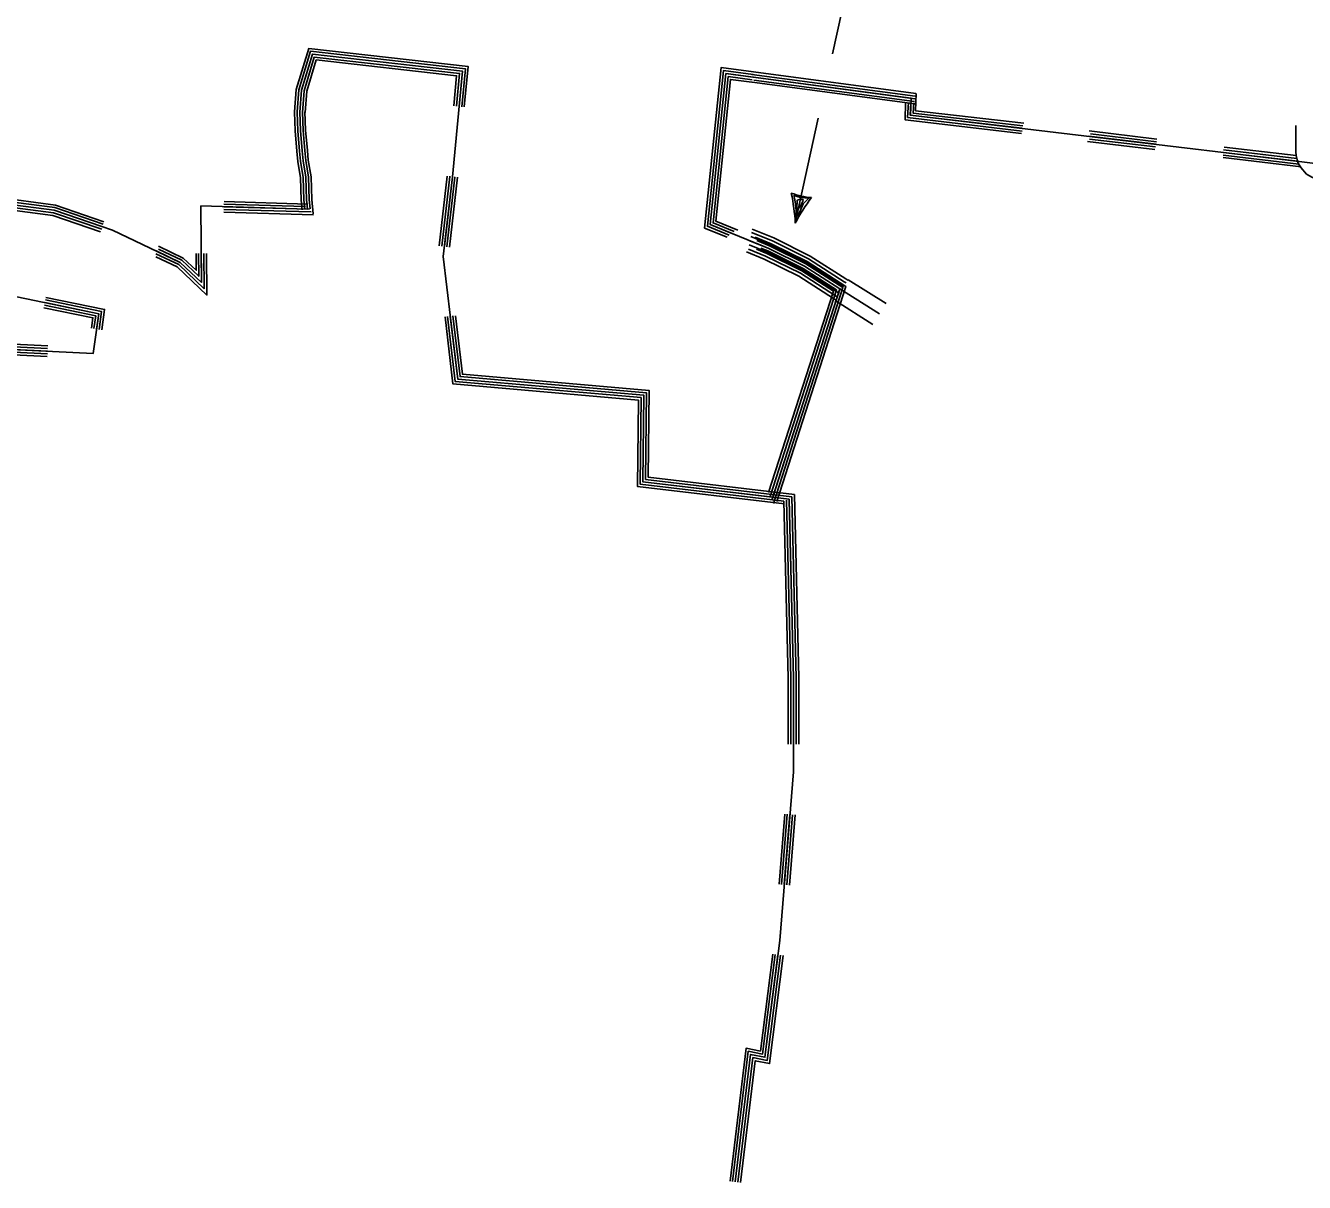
# Model space of a CAD drawing. Extents: x 1788175 to 1969470, y 584502 to 738744.
# Drawn here: x 1917533 to 1927126, y 584965 to 593647 of the extents above; entities that cross this region are included whole.
import ezdxf

# ---------------------------------------------------------------- set-up
doc = ezdxf.new("R2010")
doc.units = 0
for name, color, linetype in [('DESIGN - ROW - Right-of-Way and Easement Labels', 7, 'Continuous'), ('SURVEY - DRAINAGE - Natural Features', 7, 'Continuous'), ('SURVEY - PROPERTY - Owners', 7, 'Continuous'), ('SURVEY - TRANSPORTATION - Roads', 7, 'Continuous')]:
    doc.layers.add(name, color=color, linetype=linetype)

msp = doc.modelspace()

# ---------------------------------------------------------------- linework, layer by layer
at = {"layer": 'DESIGN - ROW - Right-of-Way and Easement Labels'}
for p, q in [((1923301.5, 592352.2), (1923295, 592372.1)), ((1923295, 592372.1), (1923344.8, 592356.8)), ((1923309.2, 592308.3), (1923301.5, 592352.2)), ((1923314.1, 592256.2), (1923309.2, 592308.3)), ((1923315.9, 592210.3), (1923321.8, 592335.9)), ((1923321.8, 592335.9), (1923338, 592341)), ((1923348.3, 592298.6), (1923336.9, 592276.1)), ((1923366.8, 592308.6), (1923337.5, 592244.6)), ((1923338, 592341), (1923365.5, 592342.5)), ((1923344.8, 592356.8), (1923407.8, 592352.7)), ((1923364.4, 592327.6), (1923348.3, 592298.6)), ((1923365.5, 592342.5), (1923364.4, 592327.6)), ((1923407.8, 592352.7), (1923366.8, 592308.6)), ((1923314.2, 592197.7), (1923314.1, 592256.2)), ((1923337.5, 592244.6), (1923315.9, 592210.3))]:
    msp.add_line(p, q, dxfattribs=at)
for points in [[(1923585.4, 593434.6), (1923730.6, 594096.3), (1923218.6, 594100.5)], [(1923306.6, 592163.3), (1923479.4, 592951.2)]]:
    msp.add_lwpolyline(points, dxfattribs=at)
for centre, radius, start, end in [((1921757.1, 592070.8), 1552.3, 3.41644, 11.84422), ((1923465.4, 592887), 532.3, 249.19967, 266.05807), ((1924534.6, 591519.9), 1386.4, 142.90814, 152.34668)]:
    msp.add_arc(centre, radius, start, end, dxfattribs=at)
at = {"layer": 'SURVEY - DRAINAGE - Natural Features'}
for points in [[(1904347.7, 595602.7), (1904281, 594977.3), (1906378.7, 594721.1), (1906255.9, 593286), (1908539.6, 593050.3), (1908592.4, 593427.9), (1913463.4, 592948.3), (1913305.9, 591419.5), (1918040.9, 591186.9), (1918081.1, 591484.6), (1916631, 591783.8), (1916603.1, 592326.1), (1916785.1, 592340.6), (1917064.8, 592342.5), (1917458, 592299.4), (1917747.4, 592261.2), (1918183.8, 592111.8), (1918693.4, 591869.9), (1918852, 591718.7), (1918848.4, 592292.7), (1919648.1, 592268.6)], [(1919550.2, 593000.3), (1919563.7, 593168.2), (1919656.3, 593474.6), (1920852.4, 593340), (1920823.3, 593035.7)], [(1919569.1, 592998.7), (1919582.4, 593164.6), (1919669.9, 593454), (1920831.7, 593323.2), (1920804.4, 593037.5)], [(1919589.1, 592997.1), (1919602.2, 593160.9), (1919684.2, 593432.3), (1920810, 593305.6), (1920734, 592512.1), (1920665.5, 591914.7), (1920774.4, 590993.8), (1922169.9, 590873), (1922162.9, 590223.1), (1923137, 590107.6)], [(1919589.1, 592997.1), (1919602.2, 593160.9), (1919684.2, 593432.3), (1920810, 593305.6), (1920784.5, 593039.4)], [(1919609, 592995.5), (1919622, 593157.1), (1919698.5, 593410.5), (1920788.2, 593287.9), (1920764.6, 593041.3)], [(1919629, 592993.9), (1919641.7, 593153.4), (1919712.8, 593388.8), (1920766.4, 593270.2), (1920744.7, 593043.2)], [(1922992.2, 593299.2), (1922750.1, 593331.4), (1922626.3, 592127.5), (1922796.4, 592058.1)], [(1922989.6, 593279.4), (1922767.8, 593308.8), (1922647.7, 592140.3), (1922811.8, 592073.4)], [(1923137, 590107.6), (1923640.4, 591671.7), (1923376, 591841.7), (1923109.3, 591973.8), (1922669.1, 592153.2), (1922785.6, 593286.3), (1924176.7, 593101.5), (1924169.7, 592975.6), (1927105.8, 592624.9), (1931500.8, 592079)], [(1922987, 593259.5), (1922785.6, 593286.3), (1922669.1, 592153.2), (1922826.7, 592089)], [(1922984.3, 593239.7), (1922803.4, 593263.7), (1922690.5, 592166.1), (1922849.2, 592101.4)], [(1922981.8, 593220.9), (1922820.3, 593242.3), (1922710.9, 592178.3), (1922874.8, 592111.5)], [(1924204.2, 593097.9), (1922973.6, 593261.3)], [(1924204.6, 593118), (1922979.9, 593280.7)], [(1924211.9, 593137.2), (1922994, 593299)], [(1924201.3, 593078.1), (1922996.7, 593238.1)], [(1924202.7, 593058.7), (1922981.9, 593220.9)], [(1925003.6, 592836.7), (1924130, 592940.3), (1924134, 593068.4)], [(1925009.3, 592855.2), (1924148.8, 592957), (1924154.7, 593069.3)], [(1925007.3, 592875.6), (1924169.4, 592973.8), (1924172.4, 593066.4)], [(1925012.7, 592895.1), (1924190.1, 592989.6), (1924195.1, 593066.4)], [(1925021.9, 592914.1), (1924208.9, 593007.3), (1924213.8, 593136.3)], [(1919549.1, 592995.7), (1919554.2, 592856.5), (1919567.6, 592703.2), (1919574.5, 592627.3), (1919596.1, 592504.1), (1919601.2, 592337.5), (1919608.3, 592264.7)], [(1919569.1, 592996.4), (1919574.2, 592857.7), (1919587.6, 592704.9), (1919594.4, 592630), (1919616.1, 592506.1), (1919621.1, 592338.8), (1919628.2, 592266.7)], [(1919648.1, 592268.6), (1919641.1, 592340.1), (1919636, 592508.2), (1919614.2, 592632.6), (1919607.5, 592706.7), (1919594.1, 592859), (1919589.1, 592997.1)], [(1919589.1, 592997.1), (1919594.1, 592859), (1919607.5, 592706.7), (1919614.2, 592632.6), (1919636, 592508.2), (1919641.1, 592340.1), (1919648.1, 592268.6)], [(1919609.1, 592997.9), (1919614.1, 592860.2), (1919627.4, 592708.5), (1919634, 592635.2), (1919656, 592510.2), (1919661.1, 592341.4), (1919668, 592270.6)], [(1919628.1, 592998.6), (1919633.1, 592861.4), (1919646.3, 592710.2), (1919652.9, 592637.7), (1919674.9, 592512.2), (1919680, 592342.6), (1919690.7, 592233.3)], [(1926019.1, 592795.1), (1925512.1, 592855.6)], [(1926003.2, 592717.3), (1925498.1, 592777.6)], [(1926012.5, 592755.6), (1925507.4, 592815.9)], [(1926007.8, 592736), (1925512.8, 592795.1)], [(1926016.7, 592775.3), (1925521.2, 592834.4)], [(1927083.2, 592607.6), (1926515.2, 592675.4)], [(1927075.7, 592628.6), (1926516.4, 592695.4)], [(1927068.8, 592649.7), (1926520, 592715.2)], [(1927063.3, 592670.5), (1926523.3, 592734.9)], [(1927100.4, 592586.3), (1926515.3, 592656.2)], [(1920694.3, 592517.5), (1920694.2, 592516.3), (1920634.3, 591993.8)], [(1920714.2, 592515.7), (1920714.1, 592514.2), (1920654.2, 591991.5)], [(1920734.2, 592513.8), (1920734, 592512.1), (1920674.1, 591989.3)], [(1920754.1, 592512), (1920753.9, 592510.1), (1920693.9, 591987)], [(1920773, 592510.2), (1920772.8, 592508.1), (1920712.8, 591984.8)], [(1917152.8, 591636.3), (1916593.6, 591751.7), (1916562.3, 592361.9), (1916783.4, 592379.6), (1917066.8, 592381.5), (1917462.7, 592338.2), (1917756.3, 592299.4), (1918120.9, 592174.6)], [(1917156.7, 591654.9), (1916611.8, 591767.4), (1916582.2, 592344.4), (1916784.2, 592360.6), (1917065.8, 592362.5), (1917460.4, 592319.3), (1917752, 592280.8), (1918114.5, 592156.7)], [(1917160.7, 591674.5), (1916631, 591783.8), (1916603.1, 592326.1), (1916785.1, 592340.6), (1917064.8, 592342.5), (1917458, 592299.4), (1917747.4, 592261.2), (1918105.9, 592138.5)], [(1917164.8, 591694.1), (1916650.2, 591800.3), (1916624.1, 592307.7), (1916785.9, 592320.7), (1917063.7, 592322.5), (1917455.6, 592279.6), (1917742.8, 592241.6), (1918103.6, 592118.1)], [(1917168.8, 591713.7), (1916669.3, 591816.8), (1916645.1, 592289.3), (1916786.8, 592300.7), (1917062.7, 592302.5), (1917453.2, 592259.7), (1917738.2, 592222.1), (1918096, 592099.6)], [(1919020.2, 592287.5), (1919662.5, 592268.2)], [(1919020.8, 592307.5), (1919633.7, 592289.1)], [(1919021.4, 592326.5), (1919650.5, 592307.6)], [(1919019, 592247.5), (1919693, 592227.3)], [(1919019.6, 592267.5), (1919676, 592247.8)], [(1918529.8, 591990.7), (1918715.7, 591902.4), (1918812.4, 591810.3), (1918811.7, 591936.4)], [(1923006.8, 592057.7), (1923125.3, 592009.4), (1923395.2, 591875.7), (1923686.7, 591688.3), (1923167.3, 590074.4)], [(1923017.5, 592032.8), (1923117.5, 591992), (1923385.8, 591859.1), (1923664.1, 591680.2), (1923142.8, 590060.4)], [(1923018.5, 592010.8), (1923109.3, 591973.8), (1923376, 591841.7), (1923640.4, 591671.7), (1923132.4, 590093.2)], [(1918510.7, 591934.5), (1918681.9, 591853.2), (1918872.3, 591671.7), (1918870.7, 591936.7)], [(1918511, 591912.2), (1918670.4, 591836.5), (1918892.6, 591624.7), (1918890.7, 591936.9)], [(1918511.1, 591956.4), (1918693.4, 591869.9), (1918852, 591718.7), (1918850.7, 591936.6)], [(1918529.9, 591969.7), (1918704.8, 591886.6), (1918831.7, 591765.6), (1918830.7, 591936.5)], [(1923015.8, 591968.7), (1923092.8, 591937.3), (1923356.2, 591806.9), (1923592.9, 591654.7), (1923106, 590141.9)], [(1923048, 591977.1), (1923101, 591955.5), (1923366.1, 591824.3), (1923616.6, 591663.2), (1923117.2, 590111.4)], [(1918105.2, 591364.1), (1918125.7, 591516.3), (1917685.9, 591607)], [(1918026.9, 591374.7), (1918037.6, 591453.8), (1917669.9, 591529.6)], [(1918045.7, 591372.1), (1918058.8, 591468.8), (1917673.8, 591548.3)], [(1918065.5, 591369.4), (1918081.1, 591484.6), (1917677.8, 591567.8)], [(1918085.3, 591366.8), (1918103.4, 591500.4), (1917681.9, 591587.4)], [(1914007.8, 591424.1), (1917699.4, 591242.8)], [(1920679, 591460.2), (1920738.5, 590956.8), (1922129.5, 590836.4), (1922122.6, 590187.6), (1923225.9, 590056.7)], [(1920698.8, 591462.5), (1920756.4, 590975.3), (1922149.7, 590854.7), (1922142.8, 590205.3), (1923221.9, 590077.3)], [(1920718.7, 591464.9), (1920774.4, 590993.8), (1922169.9, 590873), (1922162.9, 590223.1), (1923260.5, 590092.9)], [(1920738.5, 591467.2), (1920792.3, 591012.3), (1922190.1, 590891.4), (1922183.1, 590240.8), (1923280.1, 590110.7)], [(1920757.4, 591469.5), (1920809.4, 591029.9), (1922209.3, 590908.8), (1922202.3, 590257.7), (1923299.7, 590127.5)], [(1914003.9, 591345.2), (1917695.5, 591163.9)], [(1914004.9, 591365.2), (1917696.5, 591183.8)], [(1914005.9, 591385.1), (1917697.4, 591203.8)], [(1914006.9, 591405.1), (1917698.4, 591223.8)], [(1923260.7, 590086.6), (1923292.5, 588750.3), (1923293.1, 588046.3), (1923189.5, 586781.1), (1923079, 585904), (1922971.2, 585924.8), (1922856.3, 584969.3)], [(1923253.9, 588252.7), (1923253.5, 588749.9), (1923221.9, 590077.3)], [(1923272.9, 588252.7), (1923272.5, 588750.1), (1923240.7, 590086.1)], [(1923292.9, 588252.7), (1923292.5, 588750.3), (1923260.5, 590092.9)], [(1923312.9, 588252.7), (1923312.5, 588750.6), (1923280.1, 590110.7)], [(1923332.9, 588252.8), (1923332.5, 588750.8), (1923299.7, 590127.5)], [(1923184.9, 587202.7), (1923228, 587729)], [(1923203.8, 587201.2), (1923246.9, 587727.4)], [(1923223.8, 587199.6), (1923266.8, 587725.8)], [(1923243.7, 587197.9), (1923286.8, 587724.2)], [(1923263.6, 587196.3), (1923306.7, 587722.5)], [(1922817.6, 584974), (1922937.5, 585971), (1923045.5, 585950.2), (1923137.3, 586678.7)], [(1922836.4, 584971.7), (1922954, 585948.5), (1923061.8, 585927.7), (1923156.2, 586676.3)], [(1922856.3, 584969.3), (1922971.2, 585924.8), (1923079, 585904), (1923176, 586673.8)], [(1922876.1, 584966.9), (1922988.5, 585901.1), (1923096.1, 585880.3), (1923195.9, 586671.3)], [(1922896, 584964.6), (1923005.8, 585877.4), (1923113.3, 585856.6), (1923215.7, 586668.8)]]:
    msp.add_lwpolyline(points, dxfattribs=at)
at = {"layer": 'SURVEY - PROPERTY - Owners'}
msp.add_lwpolyline([(1927774.4, 592259.8), (1927259.2, 592483.1), (1927222, 592495.2), (1927185.2, 592506.5), (1927140.7, 592532.5), (1927098.6, 592580.5), (1927079.7, 592614), (1927070.9, 592640), (1927064.9, 592671.9), (1927061.9, 592700), (1927060.5, 592895.6)], dxfattribs=at)
at = {"layer": 'SURVEY - TRANSPORTATION - Roads'}
for points in [[(1922979, 592093.8), (1923134.8, 592030.3), (1923406.6, 591895.7), (1923673.6, 591724), (1923688.3, 591714.8)], [(1922983.8, 592118.6), (1923144.9, 592052.9), (1923418.8, 591917.3), (1923686.9, 591744.9), (1923701.5, 591735.7)], [(1922960.8, 592000.8), (1923096.5, 591945.5), (1923360.7, 591814.7), (1923623.7, 591645.5), (1923638.8, 591636)], [(1922966.8, 592031.8), (1923109.3, 591973.8), (1923376, 591841.7), (1923640.4, 591671.7), (1923655.3, 591662.3)], [(1922972.9, 592062.8), (1923122, 592002.1), (1923391.3, 591868.7), (1923657, 591697.8), (1923671.8, 591688.5)], [(1923640.4, 591671.7), (1923376, 591841.7), (1923109.3, 591973.8), (1922991.4, 592021.8)], [(1922939.4, 591948.3), (1923073.2, 591893.8), (1923332.6, 591765.3), (1923593.3, 591597.7), (1923608.7, 591588)], [(1922954.7, 591969.8), (1923083.8, 591917.2), (1923345.3, 591787.7), (1923607.1, 591619.4), (1923622.3, 591609.8)], [(1923703.6, 591739.1), (1923987.2, 591560.8)], [(1923938.9, 591484), (1923640.4, 591671.7)], [(1923605.1, 591582.4), (1923888.7, 591404.2)]]:
    msp.add_lwpolyline(points, dxfattribs=at)

doc.saveas('drawing.dxf')
